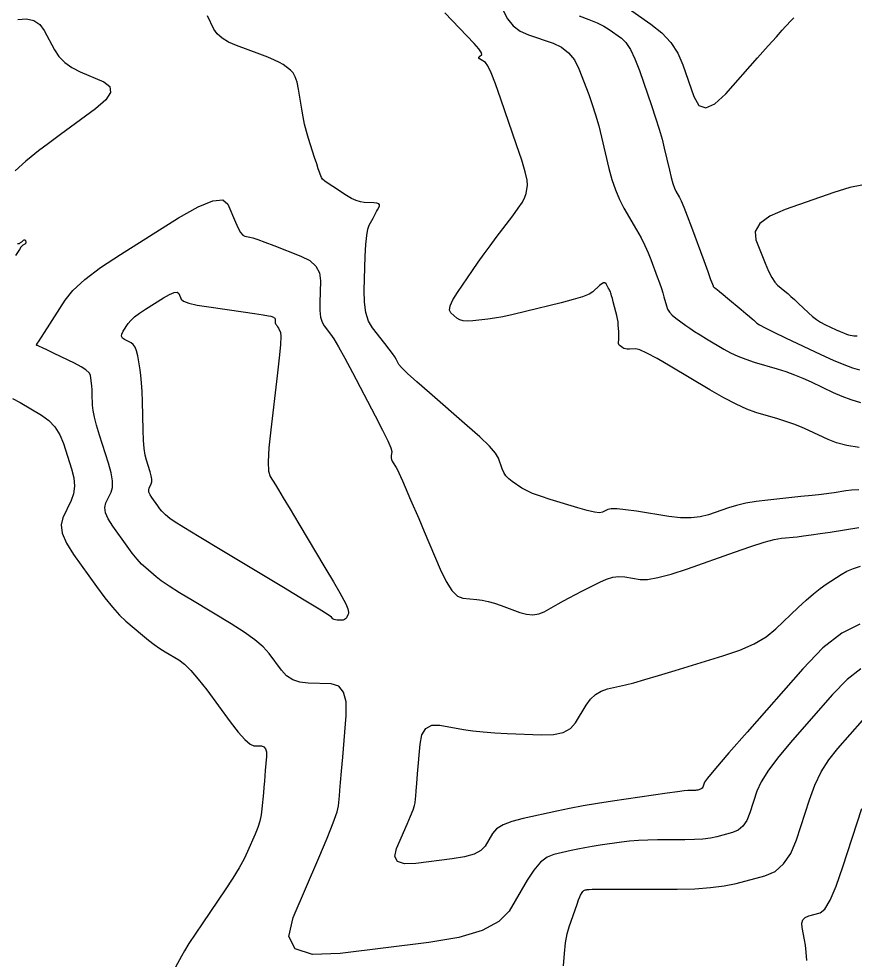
# Model space of a CAD drawing. Extents: x 2082232 to 2083549, y 592624 to 593832.
# Drawn here: x 2082618.4 to 2082689.9, y 593174.7 to 593255.2 of the extents above; entities that cross this region are included whole.
import ezdxf

# ---------------------------------------------------------------- set-up
doc = ezdxf.new("R2010")
doc.units = 0
doc.layers.add('DT_X_Contour_Major', color=7, linetype='Continuous')
doc.layers.add('DT_X_Contour_Minor', color=7, linetype='Continuous')

msp = doc.modelspace()

# ---------------------------------------------------------------- linework, layer by layer
at = {"layer": 'DT_X_Contour_Major'}
msp.add_lwpolyline([(2082659.821, 593255.861), (2082660.19, 593255.15), (2082660.678, 593254.566), (2082661.284, 593254.109), (2082662.007, 593253.78), (2082664.095, 593253.07), (2082664.819, 593252.734), (2082665.428, 593252.259), (2082665.92, 593251.643), (2082666.296, 593250.887), (2082667.145, 593248.685), (2082667.453, 593247.837), (2082667.74, 593246.946), (2082668.006, 593246.012), (2082668.25, 593245.033), (2082668.876, 593242.367), (2082669.131, 593241.404), (2082669.431, 593240.516), (2082669.773, 593239.703), (2082670.158, 593238.964), (2082671.243, 593237.094), (2082671.625, 593236.41), (2082671.956, 593235.762), (2082672.237, 593235.149), (2082672.468, 593234.572), (2082673.016, 593233.081), (2082673.206, 593232.556), (2082673.363, 593232.098), (2082673.489, 593231.706), (2082673.583, 593231.383), (2082673.79, 593230.609), (2082673.899, 593230.325), (2082674.068, 593230.055), (2082674.299, 593229.799), (2082674.59, 593229.556), (2082675.45, 593228.926), (2082675.802, 593228.678), (2082676.213, 593228.405), (2082676.684, 593228.108), (2082677.213, 593227.786), (2082678.706, 593226.896), (2082679.288, 593226.577), (2082679.916, 593226.286), (2082680.589, 593226.023), (2082681.308, 593225.788), (2082683.285, 593225.201), (2082684.022, 593224.967), (2082684.751, 593224.703), (2082685.471, 593224.411), (2082686.183, 593224.09), (2082688.071, 593223.194), (2082688.801, 593222.876), (2082689.576, 593222.591), (2082690.395, 593222.34)], dxfattribs=at)
at = {"layer": 'DT_X_Contour_Minor'}
for points in [[(2082669.783, 593256.592), (2082672.477, 593254.7), (2082673.405, 593253.951), (2082674.168, 593253.124), (2082674.767, 593252.219), (2082675.2, 593251.234), (2082676.136, 593248.505), (2082676.571, 593247.753), (2082677.172, 593247.543), (2082677.939, 593247.876), (2082678.874, 593248.752), (2082681.588, 593251.812), (2082682.501, 593252.841), (2082683.207, 593253.633), (2082683.704, 593254.187), (2082683.993, 593254.505), (2082684.485, 593255.035), (2082684.695, 593255.256)], [(2082690.275, 593218.482), (2082689.225, 593218.662), (2082688.346, 593218.885), (2082687.637, 593219.153), (2082685.976, 593219.925), (2082685.343, 593220.205), (2082684.69, 593220.464), (2082684.016, 593220.704), (2082683.322, 593220.923), (2082681.444, 593221.48), (2082680.669, 593221.758), (2082679.754, 593222.172), (2082678.698, 593222.722), (2082677.502, 593223.41), (2082674.125, 593225.424), (2082672.992, 593226.084), (2082672.123, 593226.554), (2082671.52, 593226.833), (2082671.183, 593226.921), (2082670.636, 593226.903), (2082670.446, 593226.904), (2082670.286, 593226.922), (2082670.156, 593226.956), (2082670.057, 593227.007), (2082669.831, 593227.165), (2082669.759, 593227.228), (2082669.712, 593227.3), (2082669.688, 593227.379), (2082669.69, 593227.467), (2082669.726, 593227.713), (2082669.736, 593227.823), (2082669.739, 593227.968), (2082669.734, 593228.148), (2082669.722, 593228.364), (2082669.681, 593228.986), (2082669.657, 593229.231), (2082669.615, 593229.497), (2082669.556, 593229.785), (2082669.478, 593230.096), (2082669.249, 593230.953), (2082669.171, 593231.239), (2082669.111, 593231.457), (2082669.069, 593231.605), (2082669.044, 593231.684), (2082669, 593231.802), (2082668.977, 593231.857), (2082668.94, 593231.931), (2082668.888, 593232.026), (2082668.823, 593232.141), (2082668.63, 593232.474), (2082668.54, 593232.558), (2082668.416, 593232.563), (2082668.258, 593232.488), (2082668.065, 593232.332), (2082667.504, 593231.81), (2082667.178, 593231.604), (2082666.618, 593231.377), (2082665.825, 593231.129), (2082664.8, 593230.861), (2082661.754, 593230.116), (2082660.695, 593229.865), (2082659.801, 593229.671), (2082659.074, 593229.533), (2082658.512, 593229.452), (2082657.236, 593229.311), (2082656.792, 593229.286), (2082656.418, 593229.317), (2082656.113, 593229.404), (2082655.878, 593229.547), (2082655.343, 593230.001), (2082655.228, 593230.239), (2082655.285, 593230.61), (2082655.514, 593231.115), (2082655.914, 593231.754), (2082657.211, 593233.636), (2082657.703, 593234.34), (2082658.205, 593235.043), (2082658.718, 593235.744), (2082659.243, 593236.442), (2082660.655, 593238.303), (2082661.124, 593238.946), (2082661.471, 593239.481), (2082661.696, 593239.908), (2082661.799, 593240.225), (2082661.912, 593240.928), (2082661.886, 593241.342), (2082661.722, 593242.056), (2082661.421, 593243.072), (2082660.982, 593244.388), (2082659.629, 593248.299), (2082659.167, 593249.593), (2082658.795, 593250.543), (2082658.514, 593251.149), (2082658.323, 593251.41), (2082657.934, 593251.647), (2082657.816, 593251.733), (2082657.753, 593251.812), (2082657.746, 593251.885), (2082657.794, 593251.951), (2082657.996, 593252.118), (2082657.973, 593252.265), (2082657.753, 593252.58), (2082657.337, 593253.063), (2082656.723, 593253.715), (2082654.824, 593255.677)], [(2082618.316, 593255.106), (2082619.057, 593255.156), (2082619.68, 593255.016), (2082620.184, 593254.685), (2082620.571, 593254.163), (2082621.444, 593252.519), (2082621.826, 593251.938), (2082622.317, 593251.43), (2082622.917, 593250.994), (2082623.626, 593250.631), (2082625.661, 593249.758), (2082626.188, 593249.369), (2082626.243, 593248.855), (2082625.827, 593248.217), (2082624.939, 593247.455), (2082621.943, 593245.256), (2082620.916, 593244.495), (2082620.084, 593243.863), (2082619.446, 593243.359), (2082619.002, 593242.984), (2082618.078, 593242.153)], [(2082690.246, 593214.861), (2082689.619, 593214.825), (2082689.157, 593214.772), (2082688.147, 593214.608), (2082687.683, 593214.541), (2082687.052, 593214.463), (2082686.253, 593214.372), (2082685.286, 593214.27), (2082682.482, 593213.983), (2082681.482, 593213.861), (2082680.585, 593213.709), (2082679.789, 593213.527), (2082679.097, 593213.315), (2082677.386, 593212.711), (2082676.695, 593212.533), (2082675.902, 593212.453), (2082675.008, 593212.471), (2082674.013, 593212.586), (2082671.227, 593213.025), (2082670.291, 593213.157), (2082669.574, 593213.227), (2082669.075, 593213.234), (2082668.795, 593213.177), (2082668.339, 593212.942), (2082668.078, 593212.899), (2082667.637, 593212.947), (2082667.016, 593213.084), (2082666.214, 593213.312), (2082663.836, 593214.039), (2082663.016, 593214.304), (2082662.342, 593214.553), (2082661.812, 593214.785), (2082661.427, 593215.002), (2082660.594, 593215.558), (2082660.307, 593215.782), (2082660.068, 593216.04), (2082659.878, 593216.329), (2082659.738, 593216.652), (2082659.429, 593217.554), (2082659.176, 593217.982), (2082658.647, 593218.589), (2082657.842, 593219.376), (2082656.762, 593220.342), (2082653.515, 593223.158), (2082652.439, 593224.102), (2082651.646, 593224.823), (2082651.136, 593225.32), (2082650.909, 593225.594), (2082650.681, 593226.026), (2082650.557, 593226.231), (2082650.355, 593226.522), (2082650.075, 593226.9), (2082649.717, 593227.364), (2082648.659, 593228.717), (2082648.316, 593229.298), (2082648.082, 593230.026), (2082647.955, 593230.902), (2082647.937, 593231.925), (2082648.034, 593234.851), (2082648.081, 593235.839), (2082648.151, 593236.61), (2082648.244, 593237.164), (2082648.359, 593237.5), (2082648.696, 593238.108), (2082648.815, 593238.323), (2082648.917, 593238.511), (2082649.004, 593238.672), (2082649.074, 593238.807), (2082649.241, 593239.13), (2082649.258, 593239.238), (2082649.182, 593239.32), (2082649.014, 593239.376), (2082648.753, 593239.405), (2082647.936, 593239.448), (2082647.612, 593239.498), (2082647.254, 593239.614), (2082646.862, 593239.796), (2082646.435, 593240.046), (2082645.252, 593240.799), (2082644.858, 593241.06), (2082644.565, 593241.277), (2082644.373, 593241.451), (2082644.281, 593241.581), (2082644.17, 593241.871), (2082644.109, 593242.042), (2082644.011, 593242.337), (2082643.875, 593242.757), (2082643.7, 593243.301), (2082643.184, 593244.917), (2082643.002, 593245.528), (2082642.843, 593246.149), (2082642.707, 593246.78), (2082642.593, 593247.421), (2082642.321, 593249.143), (2082642.201, 593249.73), (2082642.047, 593250.199), (2082641.859, 593250.549), (2082641.635, 593250.78), (2082640.994, 593251.24), (2082640.689, 593251.425), (2082640.257, 593251.637), (2082639.697, 593251.875), (2082639.009, 593252.139), (2082637.004, 593252.877), (2082636.32, 593253.173), (2082635.773, 593253.505), (2082635.361, 593253.874), (2082635.086, 593254.28), (2082634.533, 593255.411)], [(2082666.319, 593255.408), (2082667.159, 593255.105), (2082667.87, 593254.81), (2082668.453, 593254.524), (2082668.906, 593254.247), (2082669.944, 593253.518), (2082670.332, 593253.139), (2082670.719, 593252.549), (2082671.105, 593251.747), (2082671.489, 593250.734), (2082672.513, 593247.749), (2082672.869, 593246.682), (2082673.171, 593245.718), (2082673.419, 593244.857), (2082673.612, 593244.099), (2082674.053, 593242.216), (2082674.212, 593241.574), (2082674.358, 593241.059), (2082674.492, 593240.671), (2082674.613, 593240.41), (2082674.917, 593239.884), (2082675.067, 593239.578), (2082675.286, 593239.052), (2082675.576, 593238.307), (2082675.936, 593237.342), (2082676.988, 593234.479), (2082677.334, 593233.537), (2082677.582, 593232.861), (2082677.732, 593232.451), (2082677.785, 593232.305), (2082677.794, 593232.271), (2082677.804, 593232.255), (2082677.826, 593232.232), (2082677.86, 593232.203), (2082677.907, 593232.168), (2082678.048, 593232.064), (2082678.149, 593231.985), (2082678.346, 593231.824), (2082678.639, 593231.582), (2082679.029, 593231.259), (2082680.197, 593230.288), (2082680.593, 593229.958), (2082680.903, 593229.696), (2082681.128, 593229.502), (2082681.268, 593229.375), (2082681.529, 593229.128), (2082681.756, 593228.98), (2082682.241, 593228.72), (2082682.985, 593228.35), (2082683.987, 593227.869), (2082687.004, 593226.439), (2082688.06, 593225.955), (2082688.965, 593225.575), (2082689.719, 593225.299), (2082690.322, 593225.127)], [(2082690.523, 593240.939), (2082689.489, 593240.736), (2082688.109, 593240.303), (2082683.967, 593238.838), (2082682.645, 593238.264), (2082681.786, 593237.64), (2082681.39, 593236.967), (2082681.457, 593236.245), (2082682.252, 593234.253), (2082682.542, 593233.575), (2082682.816, 593233.036), (2082683.073, 593232.635), (2082683.313, 593232.373), (2082683.932, 593231.859), (2082684.176, 593231.651), (2082684.447, 593231.411), (2082684.742, 593231.14), (2082685.064, 593230.839), (2082685.954, 593229.993), (2082686.292, 593229.693), (2082686.637, 593229.431), (2082686.989, 593229.204), (2082687.349, 593229.013), (2082688.319, 593228.554), (2082688.658, 593228.398), (2082688.949, 593228.276), (2082689.191, 593228.187), (2082689.385, 593228.132), (2082689.837, 593228.03), (2082690.118, 593228.023)], [(2082624.67, 593223.083), (2082624.658, 593223.432), (2082624.64, 593223.733), (2082624.617, 593223.987), (2082624.589, 593224.193), (2082624.508, 593224.679), (2082624.4, 593224.879), (2082624.137, 593225.112), (2082623.718, 593225.379), (2082623.145, 593225.68), (2082621.408, 593226.527), (2082620.835, 593226.806), (2082620.417, 593227.007), (2082620.156, 593227.13), (2082620.051, 593227.176), (2082619.978, 593227.193), (2082619.953, 593227.199), (2082619.935, 593227.207), (2082619.922, 593227.214), (2082619.916, 593227.223), (2082619.906, 593227.246), (2082619.905, 593227.257), (2082619.91, 593227.274), (2082619.92, 593227.295), (2082619.935, 593227.321), (2082619.984, 593227.398), (2082620.062, 593227.521), (2082620.579, 593228.328), (2082622.347, 593231.09), (2082623.016, 593231.918), (2082624.028, 593232.845), (2082625.382, 593233.87), (2082627.079, 593234.995), (2082632.06, 593238.124), (2082633.724, 593239.078), (2082634.982, 593239.594), (2082635.832, 593239.671), (2082636.276, 593239.309), (2082636.916, 593237.759), (2082637.146, 593237.247), (2082637.358, 593236.876), (2082637.551, 593236.643), (2082637.725, 593236.55), (2082638.164, 593236.488), (2082638.416, 593236.425), (2082638.842, 593236.284), (2082639.444, 593236.062), (2082640.22, 593235.762), (2082642.524, 593234.856), (2082643.276, 593234.47), (2082643.807, 593233.99), (2082644.117, 593233.417), (2082644.204, 593232.75), (2082644.141, 593230.847), (2082644.147, 593230.19), (2082644.21, 593229.644), (2082644.332, 593229.21), (2082644.511, 593228.888), (2082645.066, 593228.178), (2082645.34, 593227.772), (2082645.743, 593227.088), (2082646.276, 593226.125), (2082646.94, 593224.883), (2082648.883, 593221.2), (2082649.518, 593219.973), (2082649.967, 593219.054), (2082650.229, 593218.444), (2082650.305, 593218.142), (2082650.258, 593217.75), (2082650.255, 593217.602), (2082650.28, 593217.454), (2082650.334, 593217.304), (2082650.417, 593217.154), (2082650.676, 593216.753), (2082650.783, 593216.57), (2082650.91, 593216.321), (2082651.057, 593216.005), (2082651.224, 593215.624), (2082651.913, 593214.007), (2082652.605, 593212.387), (2082653.077, 593211.279), (2082654.45, 593208.061), (2082654.957, 593207.001), (2082655.447, 593206.233), (2082655.921, 593205.757), (2082656.378, 593205.574), (2082657.575, 593205.475), (2082658.043, 593205.415), (2082658.547, 593205.309), (2082659.089, 593205.157), (2082659.667, 593204.959), (2082661.259, 593204.371), (2082661.837, 593204.209), (2082662.377, 593204.165), (2082662.879, 593204.238), (2082663.343, 593204.428), (2082664.532, 593205.092), (2082664.993, 593205.347), (2082665.486, 593205.613), (2082666.011, 593205.891), (2082666.568, 593206.18), (2082668.094, 593206.967), (2082668.657, 593207.215), (2082669.202, 593207.37), (2082669.727, 593207.432), (2082670.234, 593207.4), (2082671.56, 593207.192), (2082672.184, 593207.19), (2082673.064, 593207.342), (2082674.198, 593207.648), (2082675.586, 593208.106), (2082679.629, 593209.534), (2082681.017, 593210.009), (2082682.151, 593210.362), (2082683.029, 593210.595), (2082683.652, 593210.706), (2082684.973, 593210.842), (2082685.522, 593210.905), (2082686.176, 593210.992), (2082686.937, 593211.104), (2082687.804, 593211.241), (2082690.258, 593211.637)], [(2082618.286, 593235.932), (2082618.45, 593235.943), (2082618.489, 593235.978), (2082618.509, 593235.995), (2082618.54, 593236.019), (2082618.583, 593236.051), (2082618.636, 593236.091), (2082618.795, 593236.207), (2082618.849, 593236.239), (2082618.892, 593236.248), (2082618.925, 593236.233), (2082618.947, 593236.195), (2082618.992, 593236.062), (2082618.999, 593236.013), (2082618.986, 593235.968), (2082618.954, 593235.925), (2082618.903, 593235.885), (2082618.739, 593235.783), (2082618.684, 593235.746), (2082618.641, 593235.714), (2082618.609, 593235.687), (2082618.59, 593235.663), (2082618.554, 593235.607), (2082618.435, 593235.42), (2082618.106, 593234.902)], [(2082628.962, 593222.402), (2082628.931, 593223.262), (2082628.888, 593224.004), (2082628.832, 593224.629), (2082628.763, 593225.137), (2082628.562, 593226.335), (2082628.47, 593226.741), (2082628.344, 593227.06), (2082628.183, 593227.293), (2082627.989, 593227.439), (2082627.425, 593227.715), (2082627.26, 593227.836), (2082627.188, 593227.994), (2082627.209, 593228.19), (2082627.323, 593228.421), (2082627.75, 593229.089), (2082627.962, 593229.353), (2082628.279, 593229.646), (2082628.701, 593229.967), (2082629.228, 593230.316), (2082630.771, 593231.286), (2082631.287, 593231.582), (2082631.676, 593231.742), (2082631.94, 593231.766), (2082632.077, 593231.653), (2082632.276, 593231.173), (2082632.479, 593230.996), (2082632.94, 593230.825), (2082633.659, 593230.66), (2082634.635, 593230.501), (2082637.583, 593230.086), (2082638.56, 593229.945), (2082639.282, 593229.836), (2082639.747, 593229.757), (2082639.957, 593229.71), (2082640.175, 593229.624), (2082640.246, 593229.587), (2082640.297, 593229.542), (2082640.326, 593229.488), (2082640.334, 593229.424), (2082640.328, 593229.244), (2082640.329, 593229.182), (2082640.335, 593229.13), (2082640.346, 593229.089), (2082640.363, 593229.059), (2082640.416, 593228.992), (2082640.442, 593228.953), (2082640.48, 593228.888), (2082640.53, 593228.797), (2082640.593, 593228.68), (2082640.777, 593228.331), (2082640.812, 593228), (2082640.777, 593227.269), (2082640.673, 593226.138), (2082640.501, 593224.606), (2082639.949, 593219.988), (2082639.789, 593218.439), (2082639.725, 593217.256), (2082639.756, 593216.439), (2082639.881, 593215.988), (2082640.344, 593215.272), (2082640.599, 593214.862), (2082641.019, 593214.17), (2082641.603, 593213.196), (2082642.351, 593211.939), (2082644.565, 593208.211), (2082645.299, 593206.968), (2082645.842, 593206.035), (2082646.194, 593205.413), (2082646.354, 593205.1), (2082646.527, 593204.681), (2082646.577, 593204.531), (2082646.598, 593204.395), (2082646.59, 593204.273), (2082646.553, 593204.165), (2082646.416, 593203.895), (2082646.353, 593203.807), (2082646.265, 593203.746), (2082646.153, 593203.711), (2082646.017, 593203.702), (2082645.621, 593203.714), (2082645.486, 593203.724), (2082645.379, 593203.746), (2082645.3, 593203.779), (2082645.248, 593203.824), (2082645.148, 593203.959), (2082644.862, 593204.156), (2082644.079, 593204.644), (2082642.799, 593205.424), (2082641.022, 593206.495), (2082635.62, 593209.742), (2082633.831, 593210.821), (2082632.514, 593211.626), (2082631.669, 593212.154), (2082631.296, 593212.408), (2082630.932, 593212.716), (2082630.789, 593212.85), (2082630.632, 593213.022), (2082630.463, 593213.231), (2082630.28, 593213.477), (2082629.775, 593214.185), (2082629.618, 593214.435), (2082629.526, 593214.654), (2082629.499, 593214.841), (2082629.537, 593214.998), (2082629.724, 593215.375), (2082629.771, 593215.545), (2082629.771, 593215.771), (2082629.723, 593216.055), (2082629.628, 593216.396), (2082629.312, 593217.38), (2082629.206, 593217.818), (2082629.122, 593218.393), (2082629.063, 593219.105), (2082629.027, 593219.955), (2082628.962, 593222.402)], [(2082617.847, 593222.679), (2082618.503, 593222.314), (2082620.32, 593221.242), (2082620.948, 593220.789), (2082621.472, 593220.233), (2082621.89, 593219.575), (2082622.203, 593218.814), (2082622.898, 593216.649), (2082623.092, 593215.87), (2082623.152, 593215.157), (2082623.079, 593214.51), (2082622.873, 593213.929), (2082622.146, 593212.468), (2082621.999, 593211.861), (2082622.104, 593211.133), (2082622.461, 593210.284), (2082623.07, 593209.316), (2082625.028, 593206.572), (2082625.736, 593205.616), (2082626.394, 593204.805), (2082627, 593204.139), (2082627.555, 593203.619), (2082628.967, 593202.424), (2082629.485, 593201.999), (2082629.981, 593201.62), (2082630.453, 593201.287), (2082630.903, 593201.001), (2082632.073, 593200.298), (2082632.552, 593199.939), (2082633.109, 593199.392), (2082633.746, 593198.656), (2082634.462, 593197.73), (2082636.478, 593195.011), (2082637.17, 593194.117), (2082637.736, 593193.477), (2082638.174, 593193.09), (2082638.486, 593192.956), (2082639.149, 593192.936), (2082639.362, 593192.874), (2082639.504, 593192.701), (2082639.575, 593192.42), (2082639.574, 593192.028), (2082639.477, 593190.837), (2082639.44, 593190.382), (2082639.4, 593189.911), (2082639.358, 593189.423), (2082639.315, 593188.919), (2082639.195, 593187.554), (2082639.125, 593187.035), (2082639.006, 593186.503), (2082638.836, 593185.958), (2082638.617, 593185.399), (2082637.966, 593183.892), (2082637.663, 593183.264), (2082637.241, 593182.512), (2082636.7, 593181.635), (2082636.04, 593180.634), (2082634.122, 593177.798), (2082633.469, 593176.823), (2082632.948, 593176.025), (2082632.56, 593175.404), (2082632.303, 593174.96), (2082631.794, 593174.012)], [(2082690.436, 593199.537), (2082689.261, 593198.622), (2082688.01, 593197.338), (2082684.574, 593193.421), (2082683.418, 593192.048), (2082682.527, 593190.867), (2082681.901, 593189.876), (2082681.541, 593189.077), (2082680.933, 593187.202), (2082680.67, 593186.57), (2082680.337, 593186.08), (2082679.935, 593185.733), (2082679.464, 593185.528), (2082678.112, 593185.172), (2082677.561, 593185.055), (2082676.918, 593184.972), (2082676.185, 593184.921), (2082675.362, 593184.904), (2082673.046, 593184.901), (2082672.201, 593184.888), (2082671.402, 593184.85), (2082670.65, 593184.787), (2082669.944, 593184.699), (2082668.124, 593184.433), (2082667.457, 593184.33), (2082666.822, 593184.221), (2082666.218, 593184.107), (2082665.646, 593183.988), (2082664.161, 593183.661), (2082663.601, 593183.43), (2082663.035, 593182.984), (2082662.463, 593182.321), (2082661.885, 593181.441), (2082660.335, 593178.808), (2082659.47, 593177.9), (2082658.04, 593177.149), (2082656.044, 593176.555), (2082653.482, 593176.12), (2082645.896, 593175.168), (2082643.51, 593175.094), (2082642.04, 593175.586), (2082641.488, 593176.643), (2082641.852, 593178.267), (2082644.047, 593183.35), (2082644.771, 593185.058), (2082645.296, 593186.37), (2082645.622, 593187.287), (2082645.75, 593187.807), (2082645.825, 593188.665), (2082645.863, 593189.114), (2082645.921, 593189.815), (2082646, 593190.769), (2082646.098, 593191.976), (2082646.387, 593195.532), (2082646.389, 593196.701), (2082646.179, 593197.543), (2082645.756, 593198.057), (2082645.12, 593198.243), (2082643.141, 593198.302), (2082642.442, 593198.389), (2082641.829, 593198.603), (2082641.303, 593198.946), (2082640.863, 593199.417), (2082639.805, 593200.845), (2082639.304, 593201.406), (2082638.594, 593202.018), (2082637.675, 593202.682), (2082636.548, 593203.396), (2082633.262, 593205.371), (2082632.142, 593206.054), (2082631.247, 593206.623), (2082630.577, 593207.077), (2082630.132, 593207.416), (2082629.244, 593208.167), (2082628.894, 593208.495), (2082628.513, 593208.913), (2082628.1, 593209.423), (2082627.654, 593210.025), (2082626.422, 593211.75), (2082626.04, 593212.359), (2082625.815, 593212.893), (2082625.749, 593213.351), (2082625.842, 593213.733), (2082626.299, 593214.652), (2082626.413, 593215.066), (2082626.412, 593215.619), (2082626.296, 593216.311), (2082626.064, 593217.142), (2082625.294, 593219.543), (2082625.04, 593220.378), (2082624.856, 593221.08), (2082624.741, 593221.651), (2082624.697, 593222.089), (2082624.67, 593223.083)], [(2082652.716, 593193.083), (2082652.879, 593193.893), (2082653.213, 593194.434), (2082653.719, 593194.705), (2082654.397, 593194.707), (2082656.433, 593194.354), (2082657.24, 593194.232), (2082658.132, 593194.132), (2082659.109, 593194.055), (2082660.172, 593193.999), (2082663.122, 593193.88), (2082664.132, 593193.911), (2082664.951, 593194.094), (2082665.578, 593194.43), (2082666.014, 593194.918), (2082666.921, 593196.422), (2082667.291, 593196.932), (2082667.72, 593197.335), (2082668.21, 593197.63), (2082668.759, 593197.818), (2082670.303, 593198.176), (2082671.002, 593198.352), (2082671.941, 593198.612), (2082673.119, 593198.956), (2082674.537, 593199.383), (2082678.637, 593200.635), (2082680.072, 593201.132), (2082681.303, 593201.682), (2082682.33, 593202.287), (2082683.152, 593202.946), (2082685.071, 593204.774), (2082685.761, 593205.414), (2082686.39, 593205.96), (2082686.959, 593206.413), (2082687.467, 593206.772), (2082688.741, 593207.608), (2082689.245, 593207.896), (2082689.802, 593208.133), (2082690.411, 593208.32)], [(2082690.336, 593203.348), (2082688.813, 593202.593), (2082687.186, 593201.327), (2082685.455, 593199.549), (2082680.698, 593194.128), (2082679.133, 593192.334), (2082678.003, 593191.019), (2082677.31, 593190.182), (2082677.054, 593189.824), (2082676.951, 593189.508), (2082676.907, 593189.401), (2082676.851, 593189.319), (2082676.783, 593189.26), (2082676.703, 593189.225), (2082676.475, 593189.165), (2082676.382, 593189.146), (2082676.274, 593189.131), (2082676.15, 593189.123), (2082676.011, 593189.12), (2082675.621, 593189.12), (2082675.328, 593189.095), (2082674.743, 593189.023), (2082673.865, 593188.902), (2082672.695, 593188.734), (2082669.186, 593188.219), (2082667.9, 593188.021), (2082666.675, 593187.812), (2082665.511, 593187.592), (2082664.407, 593187.361), (2082661.544, 593186.731), (2082660.575, 593186.474), (2082659.815, 593186.175), (2082659.263, 593185.833), (2082658.92, 593185.449), (2082658.285, 593184.37), (2082657.93, 593183.997), (2082657.344, 593183.689), (2082656.525, 593183.446), (2082655.475, 593183.267), (2082652.364, 593182.877), (2082651.385, 593182.846), (2082650.783, 593183.048), (2082650.556, 593183.482), (2082650.706, 593184.147), (2082651.606, 593186.232), (2082651.903, 593186.932), (2082652.118, 593187.47), (2082652.252, 593187.846), (2082652.304, 593188.059), (2082652.335, 593188.412), (2082652.354, 593188.645), (2082652.39, 593189.082), (2082652.443, 593189.722), (2082652.511, 593190.565), (2082652.716, 593193.083)], [(2082664.992, 593174.107), (2082665.068, 593175.173), (2082665.175, 593176.088), (2082665.314, 593176.853), (2082665.484, 593177.468), (2082665.979, 593178.906), (2082666.149, 593179.388), (2082666.284, 593179.759), (2082666.386, 593180.016), (2082666.455, 593180.161), (2082666.594, 593180.396), (2082666.644, 593180.475), (2082666.692, 593180.533), (2082666.736, 593180.572), (2082666.778, 593180.591), (2082666.884, 593180.614), (2082666.925, 593180.623), (2082666.968, 593180.631), (2082667.014, 593180.639), (2082667.062, 593180.646), (2082667.192, 593180.665), (2082667.434, 593180.672), (2082668.061, 593180.677), (2082669.073, 593180.68), (2082670.471, 593180.683), (2082674.713, 593180.687), (2082676.221, 593180.719), (2082677.563, 593180.812), (2082678.739, 593180.965), (2082679.75, 593181.179), (2082682.224, 593181.831), (2082683.088, 593182.206), (2082683.824, 593182.842), (2082684.433, 593183.738), (2082684.914, 593184.896), (2082686.027, 593188.33), (2082686.492, 593189.57), (2082687.05, 593190.714), (2082687.703, 593191.763), (2082688.449, 593192.715), (2082690.565, 593195.127)], [(2082685.82, 593174.575), (2082685.755, 593175.294), (2082685.686, 593175.885), (2082685.613, 593176.347), (2082685.413, 593177.41), (2082685.393, 593177.771), (2082685.482, 593178.056), (2082685.681, 593178.265), (2082685.989, 593178.398), (2082686.956, 593178.653), (2082687.349, 593178.971), (2082687.804, 593179.733), (2082688.319, 593180.939), (2082688.896, 593182.59), (2082690.514, 593187.583)]]:
    msp.add_lwpolyline(points, dxfattribs=at)

doc.saveas('drawing.dxf')
